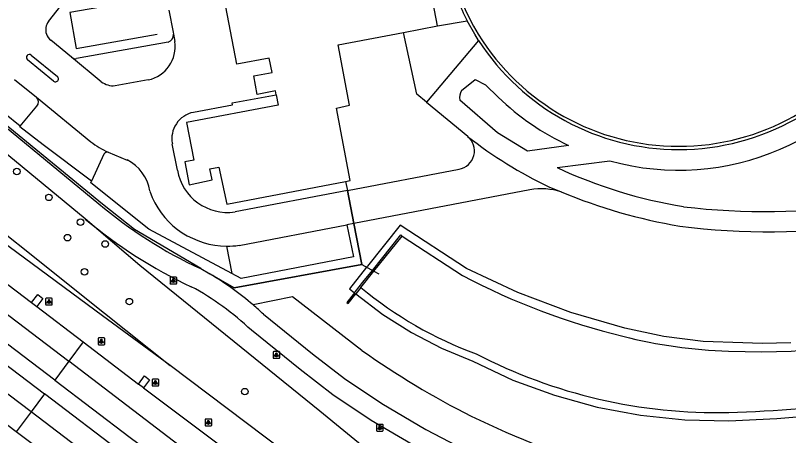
# Model space of a CAD drawing. Extents: x 158087 to 159494, y 382905 to 383981.
# Drawn here: x 159059.7 to 159174.9, y 383690.2 to 383752.8 of the extents above; entities that cross this region are included whole.
import ezdxf

# ---------------------------------------------------------------- set-up
doc = ezdxf.new("R2010")
doc.units = 0
for name, color, linetype in [('IMGEO_Berm_groen', 7, 'Continuous'), ('IMGEO_Berm_open', 7, 'Continuous'), ('IMGEO_Boom', 7, 'Continuous'), ('IMGEO_Groenvoorziening', 7, 'Continuous'), ('IMGEO_Haag', 7, 'Continuous'), ('IMGEO_Hek', 7, 'Continuous'), ('IMGEO_Lichtpunt', 7, 'Continuous'), ('IMGEO_Muur', 7, 'Continuous'), ('IMGEO_Pand', 7, 'Continuous'), ('IMGEO_Parkeervlak_open', 7, 'Continuous'), ('IMGEO_Rijbaan_lokaal_gesloten', 7, 'Continuous'), ('IMGEO_Rijbaan_regionaal_gesloten', 7, 'Continuous'), ('IMGEO_Voetpad_gesloten', 7, 'Continuous'), ('IMGEO_Voetpad_open', 7, 'Continuous'), ('IMGEO_Waterloop', 7, 'Continuous')]:
    doc.layers.add(name, color=color, linetype=linetype)

msp = doc.modelspace()

# ---------------------------------------------------------------- linework, layer by layer
at = {"layer": 'IMGEO_Berm_groen'}
for points in [[(159082.72, 383700.62), (159072.66, 383708.04), (159030.87, 383738.88), (158978.93, 383779.17), (158937.14, 383810.24), (158925.32, 383817.47)], [(159046.93, 383729.2), (159072.94, 383708.43), (159082.72, 383700.62)], [(159253.78, 383600.97), (159198.75, 383627.35), (159181, 383636.4), (159164.38, 383645.56), (159147.18, 383655.6), (159129.51, 383666.71), (159113.69, 383677.26), (159082.72, 383700.62)]]:
    msp.add_lwpolyline(points, dxfattribs=at)
at = {"layer": 'IMGEO_Berm_open'}
for points in [[(159062.09, 383710.01), (159063, 383711.21), (159063.76, 383710.62), (159062.85, 383709.42)], [(159078, 383697.86), (159078.91, 383699.07), (159079.67, 383698.48), (159078.77, 383697.29)]]:
    msp.add_lwpolyline(points, dxfattribs=at)
at = {"layer": 'IMGEO_Boom'}
for centre in [(159059.9, 383729.56), (159064.67, 383725.69), (159069.36, 383721.99), (159067.44, 383719.68), (159073.06, 383718.74), (159069.96, 383714.6), (159076.65, 383710.15), (159093.87, 383696.73)]:
    msp.add_circle(centre, 0.489, dxfattribs=at)
at = {"layer": 'IMGEO_Groenvoorziening'}
for points in [[(159254.11, 383601.6), (159254.86, 383603.56), (159214.22, 383622.2), (159171.62, 383645.1), (159131.71, 383671.97), (159105.03, 383693.83), (159078.22, 383715.54), (159070.08, 383722.47)], [(159110.39, 383711.29), (159114.41, 383708.23), (159118.68, 383705.53), (159123.16, 383703.19), (159127.83, 383701.25), (159133.8, 383698.46), (159140, 383696.18), (159146.36, 383694.42), (159152.84, 383693.2), (159159.41, 383692.52), (159166, 383692.39), (159173.14, 383692.73), (159180.26, 383693.32), (159187.36, 383694.16), (159208.47, 383700.31), (159215.44, 383703.88), (159222.1, 383707.99), (159228.41, 383712.63), (159234.32, 383717.76), (159239.81, 383723.35)], [(159175.2, 383703.99), (159170.93, 383703.91), (159168.07, 383704), (159162.16, 383704.21), (159156.29, 383704.94), (159150.51, 383706.17), (159142.42, 383708.51), (159134.53, 383711.49), (159126.91, 383715.09), (159117.03, 383721.56), (159112.15, 383715.45), (159112.01, 383715.28)], [(159091.92, 383714.33), (159079.56, 383720.94)], [(159111.31, 383715.66), (159112.01, 383715.28)], [(159112.01, 383715.28), (159109.46, 383712.08), (159109.7, 383711.87), (159109.95, 383711.67), (159110.19, 383711.46)], [(159111.29, 383702.88), (159100.94, 383710.86), (159095.1, 383709.65)]]:
    msp.add_lwpolyline(points, dxfattribs=at)
for centre, radius, start, end in [((159184.76, 383806.63), 127.12, 234.6985, 243.2758), ((159193.49, 383828.75), 150.82, 244.0896, 252.7361)]:
    msp.add_arc(centre, radius, start, end, dxfattribs=at)
at = {"layer": 'IMGEO_Haag'}
for points in [[(159060.39, 383736.29), (159055.65, 383740.09)], [(159079.56, 383720.94), (159070.89, 383727.88), (159071.01, 383728.1)], [(159111.31, 383715.66), (159110.1, 383721.81)], [(159091.92, 383714.34), (159079.56, 383720.94)], [(159088.65, 383714.29), (159092.28, 383712.2), (159111.31, 383715.66)], [(159093.31, 383713.59), (159091.92, 383714.34)]]:
    msp.add_lwpolyline(points, dxfattribs=at)
at = {"layer": 'IMGEO_Hek'}
for points in [[(159087.28, 383715.07), (159077.42, 383720.91), (159072.65, 383724.66), (159000, 383784.33), (158972.13, 383804.83)], [(159108.88, 383728.07), (159109.14, 383726.73)], [(159109.14, 383726.73), (159110.1, 383721.81)], [(159110.1, 383721.81), (159111.31, 383715.66)], [(159111.31, 383715.66), (159092.28, 383712.2), (159088.65, 383714.29)], [(159111.31, 383715.66), (159113.1, 383714.68)], [(159113.1, 383714.68), (159113.82, 383714.3)]]:
    msp.add_lwpolyline(points, dxfattribs=at)
at = {"layer": 'IMGEO_Lichtpunt'}
for p, q in [((159082.71, 383713.69), (159082.71, 383712.88)), ((159082.71, 383713.69), (159082.71, 383712.88)), ((159083.61, 383713.78), (159082.8, 383713.78)), ((159083.61, 383713.78), (159082.8, 383713.78)), ((159083.71, 383712.88), (159083.71, 383713.69)), ((159083.71, 383712.88), (159083.71, 383713.69)), ((159082.8, 383712.79), (159083.61, 383712.79)), ((159082.8, 383712.79), (159083.61, 383712.79)), ((159064.17, 383710.57), (159064.17, 383709.76)), ((159064.17, 383710.57), (159064.17, 383709.76)), ((159065.07, 383710.67), (159064.27, 383710.67)), ((159065.07, 383710.67), (159064.27, 383710.67)), ((159065.17, 383709.76), (159065.17, 383710.57)), ((159065.17, 383709.76), (159065.17, 383710.57)), ((159064.27, 383709.67), (159065.07, 383709.67)), ((159064.27, 383709.67), (159065.07, 383709.67)), ((159071.98, 383704.63), (159071.98, 383703.83)), ((159071.98, 383704.63), (159071.98, 383703.83)), ((159072.88, 383704.73), (159072.08, 383704.73)), ((159072.88, 383704.73), (159072.08, 383704.73)), ((159072.98, 383703.83), (159072.98, 383704.63)), ((159072.98, 383703.83), (159072.98, 383704.63)), ((159072.08, 383703.73), (159072.88, 383703.73)), ((159072.08, 383703.73), (159072.88, 383703.73)), ((159098.07, 383702.61), (159098.07, 383701.8)), ((159098.07, 383702.61), (159098.07, 383701.8)), ((159098.97, 383702.7), (159098.17, 383702.7)), ((159098.97, 383702.7), (159098.17, 383702.7)), ((159098.17, 383701.7), (159098.97, 383701.7)), ((159098.17, 383701.7), (159098.97, 383701.7)), ((159099.07, 383701.8), (159099.07, 383702.61)), ((159099.07, 383701.8), (159099.07, 383702.61)), ((159080.03, 383698.49), (159080.03, 383697.68)), ((159080.03, 383698.49), (159080.03, 383697.68)), ((159080.93, 383698.58), (159080.13, 383698.58)), ((159080.93, 383698.58), (159080.13, 383698.58)), ((159081.03, 383697.68), (159081.03, 383698.49)), ((159081.03, 383697.68), (159081.03, 383698.49)), ((159080.13, 383697.58), (159080.93, 383697.58)), ((159080.13, 383697.58), (159080.93, 383697.58)), ((159087.93, 383692.55), (159087.93, 383691.74)), ((159087.93, 383692.55), (159087.93, 383691.74)), ((159088.83, 383692.65), (159088.02, 383692.65)), ((159088.83, 383692.65), (159088.02, 383692.65)), ((159088.92, 383691.74), (159088.92, 383692.55)), ((159088.92, 383691.74), (159088.92, 383692.55)), ((159088.02, 383691.65), (159088.83, 383691.65)), ((159088.02, 383691.65), (159088.83, 383691.65)), ((159113.47, 383691.76), (159113.47, 383690.95)), ((159113.47, 383691.76), (159113.47, 383690.95)), ((159114.37, 383691.85), (159113.56, 383691.85)), ((159114.37, 383691.85), (159113.56, 383691.85)), ((159114.47, 383690.95), (159114.47, 383691.76)), ((159114.47, 383690.95), (159114.47, 383691.76)), ((159113.56, 383690.86), (159114.37, 383690.86)), ((159113.56, 383690.86), (159114.37, 383690.86))]:
    msp.add_line(p, q, dxfattribs=at)
for points in [[(159083.08, 383713.35), (159083.12, 383713.32), (159082.93, 383713.06), (159082.9, 383713.09), (159083.08, 383713.35)], [(159083.18, 383713.3), (159083.23, 383713.3), (159083.23, 383712.98), (159083.18, 383712.98), (159083.18, 383713.3)], [(159083.29, 383713.32), (159083.33, 383713.35), (159083.52, 383713.09), (159083.48, 383713.06), (159083.29, 383713.32)], [(159064.55, 383710.23), (159064.58, 383710.21), (159064.4, 383709.94), (159064.36, 383709.97), (159064.55, 383710.23)], [(159064.65, 383710.19), (159064.69, 383710.19), (159064.69, 383709.86), (159064.65, 383709.86), (159064.65, 383710.19)], [(159064.76, 383710.21), (159064.8, 383710.23), (159064.98, 383709.97), (159064.94, 383709.94), (159064.76, 383710.21)], [(159072.36, 383704.3), (159072.39, 383704.27), (159072.21, 383704.01), (159072.17, 383704.03), (159072.36, 383704.3)], [(159072.46, 383704.25), (159072.5, 383704.25), (159072.5, 383703.93), (159072.46, 383703.93), (159072.46, 383704.25)], [(159072.57, 383704.27), (159072.61, 383704.3), (159072.79, 383704.03), (159072.75, 383704.01), (159072.57, 383704.27)], [(159098.45, 383702.27), (159098.48, 383702.24), (159098.3, 383701.98), (159098.26, 383702.01), (159098.45, 383702.27)], [(159098.55, 383702.22), (159098.6, 383702.22), (159098.6, 383701.9), (159098.55, 383701.9), (159098.55, 383702.22)], [(159098.66, 383702.24), (159098.7, 383702.27), (159098.88, 383702.01), (159098.84, 383701.98), (159098.66, 383702.24)], [(159080.41, 383698.15), (159080.44, 383698.12), (159080.26, 383697.86), (159080.22, 383697.89), (159080.41, 383698.15)], [(159080.51, 383698.1), (159080.56, 383698.1), (159080.56, 383697.78), (159080.51, 383697.78), (159080.51, 383698.1)], [(159080.62, 383698.12), (159080.66, 383698.15), (159080.84, 383697.89), (159080.8, 383697.86), (159080.62, 383698.12)], [(159088.3, 383692.21), (159088.34, 383692.19), (159088.15, 383691.92), (159088.11, 383691.95), (159088.3, 383692.21)], [(159088.4, 383692.17), (159088.45, 383692.17), (159088.45, 383691.84), (159088.4, 383691.84), (159088.4, 383692.17)], [(159088.51, 383692.19), (159088.55, 383692.21), (159088.74, 383691.95), (159088.7, 383691.92), (159088.51, 383692.19)], [(159113.84, 383691.42), (159113.88, 383691.39), (159113.69, 383691.13), (159113.66, 383691.16), (159113.84, 383691.42)], [(159113.94, 383691.37), (159113.99, 383691.37), (159113.99, 383691.05), (159113.94, 383691.05), (159113.94, 383691.37)], [(159114.05, 383691.39), (159114.09, 383691.42), (159114.28, 383691.16), (159114.24, 383691.13), (159114.05, 383691.39)]]:
    msp.add_lwpolyline(points, dxfattribs=at)
for centre in [(159083.21, 383713.49), (159064.67, 383710.37), (159072.48, 383704.43), (159098.57, 383702.4), (159080.53, 383698.28), (159088.43, 383692.35), (159113.97, 383691.56)]:
    msp.add_circle(centre, 0.0994, dxfattribs=at)
for centre, start, end in [((159082.8, 383713.69), 90, 180), ((159082.8, 383713.69), 90, 180), ((159083.61, 383713.69), 0, 90), ((159083.61, 383713.69), 0, 90), ((159082.8, 383712.88), 180, 270), ((159082.8, 383712.88), 180, 270), ((159083.61, 383712.88), 270, 0), ((159083.61, 383712.88), 270, 360), ((159064.27, 383710.57), 90, 180), ((159064.27, 383710.57), 90, 180), ((159064.27, 383709.76), 180, 270), ((159064.27, 383709.76), 180, 270), ((159065.07, 383710.57), 0, 90), ((159065.07, 383710.57), 0, 90), ((159065.07, 383709.76), 270, 0), ((159065.07, 383709.76), 270, 360), ((159072.08, 383704.63), 90, 180), ((159072.08, 383704.63), 90, 180), ((159072.88, 383704.63), 0, 90), ((159072.88, 383704.63), 0, 90), ((159072.08, 383703.83), 180, 270), ((159072.08, 383703.83), 180, 270), ((159072.88, 383703.83), 270, 0), ((159072.88, 383703.83), 270, 360), ((159098.17, 383702.61), 90, 180), ((159098.17, 383702.61), 90, 180), ((159098.17, 383701.8), 180, 270), ((159098.17, 383701.8), 180, 270), ((159098.97, 383702.61), 0, 90), ((159098.97, 383702.61), 0, 90), ((159098.97, 383701.8), 270, 0), ((159098.97, 383701.8), 270, 360), ((159080.13, 383698.49), 90, 180), ((159080.13, 383698.49), 90, 180), ((159080.93, 383698.49), 0, 90), ((159080.93, 383698.49), 0, 90), ((159080.13, 383697.68), 180, 270), ((159080.13, 383697.68), 180, 270), ((159080.93, 383697.68), 270, 0), ((159080.93, 383697.68), 270, 360), ((159088.02, 383692.55), 90, 180), ((159088.02, 383692.55), 90, 180), ((159088.83, 383692.55), 0, 90), ((159088.83, 383692.55), 0, 90), ((159088.02, 383691.74), 180, 270), ((159088.02, 383691.74), 180, 270), ((159088.83, 383691.74), 270, 0), ((159088.83, 383691.74), 270, 360), ((159113.56, 383691.76), 90, 180), ((159113.56, 383691.76), 90, 180), ((159114.37, 383691.76), 0, 90), ((159114.37, 383691.76), 0, 90), ((159113.56, 383690.95), 180, 270), ((159113.56, 383690.95), 180, 270), ((159114.37, 383690.95), 270, 0), ((159114.37, 383690.95), 270, 360)]:
    msp.add_arc(centre, 0.0946, start, end, dxfattribs=at)
at = {"layer": 'IMGEO_Muur'}
for points in [[(159079.92, 383755.39), (159067.77, 383753.26), (159068.71, 383747.88), (159080.81, 383750)], [(159128.7, 383749.06), (159128.12, 383750), (159127, 383752)], [(159110.19, 383711.46), (159110.35, 383711.65), (159111.45, 383713.03), (159112.87, 383714.81), (159117.09, 383720.09), (159117.29, 383719.93)], [(159111.16, 383712.25), (159113.1, 383714.68), (159117.29, 383719.93)], [(159111.16, 383712.25), (159110.39, 383711.29)], [(159110.19, 383711.46), (159109.05, 383710.02), (159109.25, 383709.86), (159110.39, 383711.29)]]:
    msp.add_lwpolyline(points, dxfattribs=at)
for centre, radius, start, end in [((159158.52, 383768.35), 35.05, 140.3369, 211.5604), ((159158.72, 383768.38), 35.7, 195.8374, 207.3215), ((159158.52, 383768.35), 35.05, 211.562, 328.438), ((159158.51, 383768.3), 35.48, 212.8238, 270.0678), ((159158.52, 383768.3), 35.48, 270.0634, 328.9516)]:
    msp.add_arc(centre, radius, start, end, dxfattribs=at)
at = {"layer": 'IMGEO_Pand'}
for points in [[(159122.56, 383751.26), (159119.88, 383765.33)], [(159098.55, 383740.97), (159098.44, 383741.57), (159095.7, 383741.04), (159095.19, 383743.79), (159097.92, 383744.33), (159097.5, 383746.45), (159092.68, 383745.54), (159089.85, 383760.36)], [(159117.52, 383750.29), (159122.56, 383751.26)], [(159108.88, 383728.07), (159109.57, 383728.2), (159107.52, 383739.01), (159109.44, 383739.42), (159107.77, 383748.41), (159117.52, 383750.29)], [(159098.55, 383740.97), (159098.85, 383739.42), (159085.19, 383736.86), (159086.25, 383731.26), (159084.91, 383730.97), (159085.56, 383727.55), (159089, 383728.28), (159088.65, 383729.93), (159090.01, 383730.21), (159091.18, 383724.67), (159108.88, 383728.07)]]:
    msp.add_lwpolyline(points, dxfattribs=at)
at = {"layer": 'IMGEO_Parkeervlak_open'}
for points in [[(159060.39, 383736.29), (159062.86, 383739.27)], [(159071.01, 383728.1), (159063.83, 383733.53), (159060.31, 383736.2), (159060.39, 383736.29)], [(159072.87, 383732.14), (159071.01, 383728.1)], [(159109.04, 383721.61), (159110.04, 383716.81), (159093.31, 383713.59)], [(159091.14, 383718.42), (159091.92, 383714.34)], [(159091.92, 383714.34), (159091.92, 383714.33)], [(159093.31, 383713.59), (159091.92, 383714.33)]]:
    msp.add_lwpolyline(points, dxfattribs=at)
for centre, radius, start, end in [((159062.09, 383739.92), 1.01, 319.7091, 45.2954), ((159073.34, 383731.93), 0.512, 71.1489, 156.4407)]:
    msp.add_arc(centre, radius, start, end, dxfattribs=at)
at = {"layer": 'IMGEO_Rijbaan_lokaal_gesloten'}
for points in [[(159064.62, 383751.91), (159066.99, 383754.92), (159067.27, 383755.18)], [(159082.52, 383753.62), (159083.17, 383750.32), (159083.24, 383750)], [(159068.01, 383746.58), (159064.93, 383749.11)], [(159083.24, 383750), (159083.43, 383748.93)], [(159062.04, 383746.9), (159065.93, 383743.73)], [(159072.45, 383742.93), (159068.01, 383746.58)], [(159065.34, 383743.02), (159061.47, 383746.2)], [(159059.56, 383743.28), (159062.8, 383740.64)], [(159079.44, 383743.21), (159074.52, 383742.34)], [(159086.19, 383738.37), (159092.01, 383739.49), (159091.96, 383739.8), (159098.55, 383740.97)], [(159062.8, 383740.64), (159070.9, 383733.98)], [(159083.82, 383729.76), (159083.05, 383733.67)], [(159073.5, 383732.42), (159076.33, 383731.26)], [(159109.14, 383726.73), (159125.78, 383729.91)], [(159139.17, 383727.28), (159141.02, 383726.51)], [(159079.72, 383726.64), (159080.03, 383725.68)], [(159109.14, 383726.73), (159092.41, 383723.53)], [(159110.1, 383721.81), (159109.14, 383726.73)], [(159136.35, 383726.83), (159110.1, 383721.81)], [(159093.01, 383718.54), (159109.04, 383721.61)], [(159110.1, 383721.81), (159109.04, 383721.61)]]:
    msp.add_lwpolyline(points, dxfattribs=at)
for centre, radius, start, end in [((159066.15, 383750.68), 1.97, 141.1025, 200.07), ((159066.19, 383750.65), 1.99, 199.0803, 230.6704), ((159078.43, 383748.17), 5.06, 281.541, 8.6756), ((159061.76, 383746.55), 0.452, 51.1031, 230.7461), ((159065.64, 383743.37), 0.458, 230.1002, 50.9776), ((159074.24, 383745.25), 2.92, 232.3544, 275.6379), ((159086.97, 383734.45), 3.99, 101.2101, 191.2579), ((159079.61, 383745.57), 14.5, 233.0764, 245.0868), ((159125.3, 383732.64), 2.78, 279.8655, 50.5538), ((159165.99, 383784.04), 62.78, 231.6804, 244.7087), ((159073.49, 383725.62), 6.32, 9.3733, 63.3022), ((159091.26, 383730.98), 7.53, 189.2927, 278.7781), ((159138.01, 383717.02), 9.95, 72.4328, 99.6212), ((159091.27, 383730.74), 12.32, 204.264, 269.4026), ((159091.28, 383730.59), 12.17, 269.3249, 278.1485)]:
    msp.add_arc(centre, radius, start, end, dxfattribs=at)
at = {"layer": 'IMGEO_Rijbaan_regionaal_gesloten'}
for points in [[(158916.26, 383816.78), (158928.03, 383807.49), (158943.76, 383795.52), (158960.53, 383782.77), (158989.89, 383760.43), (159009.14, 383745.79), (159067.64, 383701.28)], [(159065.54, 383698.46), (159035.2, 383721.51), (158969.09, 383771.84), (158912.43, 383814.96)], [(158909.89, 383813.75), (158966.64, 383770.42), (159064, 383696.41)], [(159062.01, 383693.7), (159023.87, 383722.57), (158989.35, 383748.88), (158967.52, 383765.51), (158945.8, 383782.06), (158926.24, 383796.97), (158906.52, 383812.15)], [(159046.87, 383721.57), (159062.09, 383710.01)], [(159062.09, 383710.01), (159062.85, 383709.42)], [(159062.85, 383709.42), (159069.76, 383704.14)], [(159069.76, 383704.14), (159067.64, 383701.28)], [(159069.76, 383704.14), (159078, 383697.86)], [(159067.64, 383701.28), (159065.54, 383698.46)], [(159251.09, 383594.75), (159218.24, 383609.28), (159203.68, 383615.83), (159185.97, 383624.69), (159168.26, 383634.15), (159147.49, 383646.04), (159137.24, 383652.28), (159123.13, 383661.21), (159103.96, 383674.31), (159096.44, 383679.6), (159086.83, 383686.59), (159067.64, 383701.28)], [(159059.8, 383690.73), (159047.54, 383700.02)], [(159065.54, 383698.46), (159076.79, 383689.91), (159091.27, 383679.14)], [(159078.77, 383697.29), (159078, 383697.86)], [(159078.77, 383697.29), (159094.07, 383685.83)], [(159064, 383696.41), (159062.01, 383693.7)], [(159089.55, 383677.25), (159075.87, 383687.38), (159064, 383696.41)], [(159062.01, 383693.7), (159059.8, 383690.73)], [(159247.35, 383585.76), (159239.59, 383589.39), (159225.78, 383595.76), (159208.31, 383603.55), (159190.7, 383611.71), (159169.84, 383622.63), (159152.85, 383632.21), (159139.39, 383639.98), (159122.64, 383650.29), (159109.66, 383658.9), (159093.16, 383670.18), (159080.67, 383679.53), (159062.01, 383693.7)], [(159062.76, 383688.48), (159059.8, 383690.73)]]:
    msp.add_lwpolyline(points, dxfattribs=at)
at = {"layer": 'IMGEO_Voetpad_gesloten'}
for points in [[(158972.03, 383804.71), (158995.37, 383787.46), (159000, 383783.91), (159003.1, 383781.53), (159041.41, 383750), (159072.08, 383724.75)], [(159122.56, 383751.26), (159127, 383752)], [(159120.92, 383739.9), (159119.48, 383741.08), (159117.52, 383750.29)], [(159128.7, 383749.06), (159120.92, 383739.9)], [(159070.08, 383722.47), (159042.98, 383744.78)], [(159126.15, 383741.62), (159128.16, 383743.25), (159129.7, 383742.49), (159131.61, 383740.63)], [(159120.92, 383739.9), (159127.07, 383734.79)], [(159142.1, 383733.44), (159135.97, 383732.59), (159131.52, 383735.33), (159125.92, 383740.19)], [(159140.4, 383730.13), (159148.26, 383731.12)], [(159087.28, 383715.07), (159088.65, 383714.29)], [(159096.65, 383708.27), (159103.95, 383702.39), (159108.73, 383698.68), (159114.27, 383694.95), (159120.84, 383691.08), (159126.63, 383688.04), (159133.15, 383685.09), (159138.41, 383683.09), (159143.66, 383681.24), (159149.55, 383679.51), (159155.36, 383678.17), (159161.1, 383677.23), (159166.71, 383676.65), (159174.84, 383676.46)], [(159172.83, 383673.53), (159166.52, 383673.68), (159160.71, 383674.28), (159154.79, 383675.25), (159148.79, 383676.63), (159142.75, 383678.41), (159137.38, 383680.29), (159132, 383682.33), (159125.32, 383685.36), (159119.39, 383688.48), (159112.68, 383692.43), (159106.98, 383696.26), (159102.12, 383700.04), (159094.83, 383705.87)]]:
    msp.add_lwpolyline(points, dxfattribs=at)
for centre, radius, start, end in [((159158.47, 383768.21), 38.46, 254.6123, 331.7476), ((159127.63, 383740.64), 1.77, 146.548, 194.6706), ((159158.42, 383768.52), 38.69, 226.1281, 245.0474), ((159170.84, 383795.26), 71.89, 244.9502, 260.7097), ((159171.91, 383800.38), 80.07, 247.3041, 260.4813), ((159115.01, 383775.35), 66.36, 229.6888, 245.2918), ((159171.5, 383826.57), 103, 263.1598, 278.278), ((159116.75, 383778.06), 72.59, 229.9888, 244.8283), ((159171.95, 383827.09), 106.52, 262.8406, 278.0841), ((159064.41, 383673.71), 47.26, 49.5063, 59.1484), ((159065.85, 383675.34), 42.1, 46.4955, 61.5922), ((159064.93, 383674.29), 46.48, 46.9661, 49.5338)]:
    msp.add_arc(centre, radius, start, end, dxfattribs=at)
at = {"layer": 'IMGEO_Voetpad_open'}
for points in [[(159082.45, 383748.83), (159068.76, 383746.37)], [(159108.88, 383728.07), (159109.14, 383726.73)]]:
    msp.add_lwpolyline(points, dxfattribs=at)
for centre, radius, start, end in [((159082.07, 383749.94), 1.17, 289.144, 2.9103), ((159068.63, 383747.34), 0.98, 231.1382, 277.7424)]:
    msp.add_arc(centre, radius, start, end, dxfattribs=at)
at = {"layer": 'IMGEO_Waterloop'}
for points in [[(159165.95, 383702.78), (159170.92, 383702.68), (159175.27, 383702.76), (159179.84, 383703.18), (159184.39, 383704.16), (159189.77, 383705.33), (159194.37, 383706.97), (159202.83, 383710.37), (159205.82, 383711.24), (159212.34, 383714.77), (159217.54, 383718.02), (159224.42, 383723.77), (159227.99, 383727.47), (159231.41, 383731.32), (159234.98, 383735.46), (159239.55, 383740.87)], [(159117.29, 383719.93), (159126.29, 383714.04)]]:
    msp.add_lwpolyline(points, dxfattribs=at)
for centre, radius, start, end in [((159175.51, 383807.98), 106.06, 242.3482, 256.2004), ((159148.38, 383757.09), 58.28, 230.301, 249.8654), ((159167.89, 383773.88), 71.13, 255.6064, 268.4342), ((159164.22, 383771.4), 77.8, 242.5257, 271.2935), ((159160.25, 383891.24), 197.7, 271.658, 277.8056)]:
    msp.add_arc(centre, radius, start, end, dxfattribs=at)

doc.saveas('drawing.dxf')
